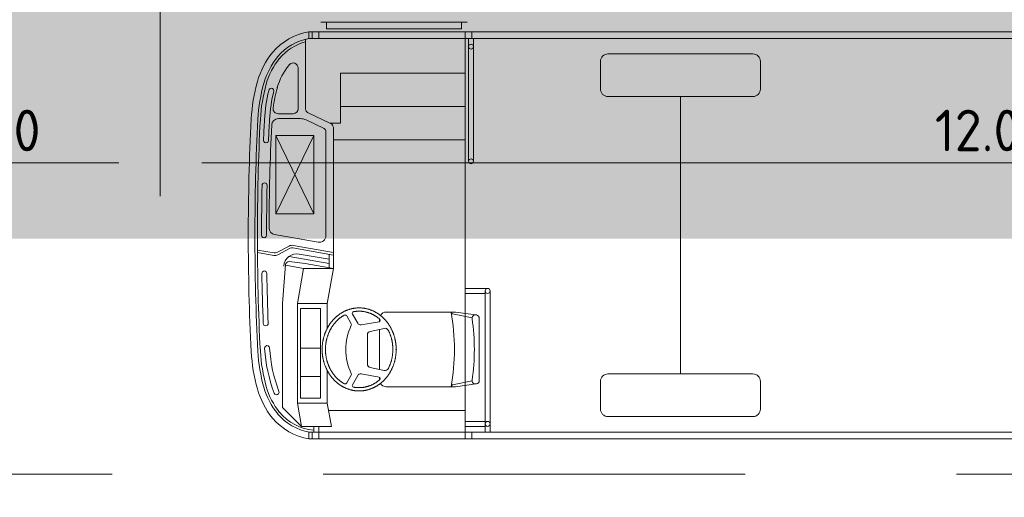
# Model space of a CAD drawing. Header units: metres. Extents: x -699 to 2316, y -1199 to 781.
# Tile 418 of 593: x 798 to 804, y -191 to -188. Entities that reach past the tile are written whole.
import ezdxf

# ---------------------------------------------------------------- set-up
doc = ezdxf.new("R2010")
doc.units = ezdxf.units.M
doc.header["$PDMODE"] = 1
doc.linetypes.add('HIDDENX2', pattern=[19.05, 12.7, -6.35])
for name, color, linetype, lineweight in [('N-WE-VH-KANTVERHARDING-G', 210, 'Continuous', 35), ('N-WE-VW-MARKERING_LANGS_STREEP_DOORGETROKKEN-G', 7, 'Continuous', 13), ('X-XX-AL-AANKLEDING-G', 7, 'Continuous', 35), ('X-XX-AL-M', 7, 'Continuous', 18)]:
    doc.layers.add(name, color=color, linetype=linetype, lineweight=lineweight)
doc.layers.add('X-XX-AL-TEKENBLAD_VIEWPORT-G', color=7, linetype='Continuous', lineweight=18, plot=False)
doc.styles.add('NLCS-ISO-M100-T25', font='NLCS-ISO.ttf', dxfattribs={"height": 0.25})
doc.dimstyles.new('NLCS-M100-T25-PIJL_A_L2_H1', dxfattribs={"dimscale": 0.1, "dimtxt": 2.5, "dimasz": 2.5, "dimexe": 2, "dimexo": 2, "dimgap": 0.7, "dimtad": 1, "dimzin": 0, "dimdsep": 46, "dimtxsty": 'NLCS-ISO-M100-T25', "dimcen": 0, "dimdle": 2, "dimclrd": 256, "dimclre": 256, "dimclrt": 256, "dimadec": 1, "dimazin": 0, "dimtfac": 1, "dimtdec": 3, "dimtofl": 0, "dimtmove": 0, "dimatfit": 3, "dimfxl": 2, "dimtfillclr": 256, "dimtolj": 1, "dimtzin": 0, "dimlwd": -1, "dimlwe": -1, "dimarcsym": 0})

# ---------------------------------------------------------------- blocks, each defined once
blk = doc.blocks.new('bus12metertypetekening')
at = {"color": 253, "lineweight": 5}
for p, q in [((1.3162, 1.2814), (0.4362, 1.2814)), ((0.4702, 1.2414), (0.4702, 1.2814)), ((1.2822, 1.2414), (1.2822, 1.2814)), ((11.665, 1.225), (0.365, 1.225)), ((0.365, 1.225), (0.365, 1.185)), ((0.3684, 1.185), (11.6623, 1.185)), ((0.385, 1.225), (0.385, 1.185)), ((0.425, 1.225), (0.425, 1.185)), ((1.2822, 1.2414), (0.4702, 1.2414)), ((1.305, 1.225), (1.305, 1.185)), ((1.305, 1.185), (1.305, 0.23)), ((1.325, 1.185), (1.325, 0.445)), ((1.345, 1.225), (1.345, 1.185)), ((1.355, 1.185), (1.355, 0.445)), ((0.345, 1.18), (0.345, 0.7576)), ((0.3, 1.0069), (0.3, 0.7617)), ((1.305, 0.975), (0.555, 0.975)), ((0.555, 0.675), (0.555, 0.975)), ((2.6, 0.8347), (2.6, -0.8347)), ((1.305, 0.775), (0.555, 0.775)), ((0.27, 0.7317), (0.1791, 0.7317)), ((0.495, 0.6732), (0.3563, 0.7396)), ((0.3131, 0.7017), (0.1808, 0.7017)), ((0.4556, 0.6421), (0.3477, 0.6938)), ((0.555, 0.675), (0.4911, 0.675)), ((0.1652, 0.1298), (0.1652, 0.5998)), ((0.395, 0.1298), (0.1652, 0.5998)), ((0.1652, 0.1298), (0.395, 0.5998)), ((0.395, 0.5998), (0.1652, 0.5998)), ((0.395, 0.1298), (0.395, 0.5998)), ((0.467, -0.0022), (0.467, 0.6241)), ((0.512, -0.2), (0.512, 0.6461)), ((1.305, 0.575), (0.512, 0.575)), ((1.305, 0.23), (1.305, -0.4707)), ((0.395, 0.1298), (0.1652, 0.1298)), ((0.4201, -0.0416), (0.158, 0.0046)), ((0.1553, -0.1066), (0.0551, -0.089)), ((0.1527, -0.1214), (0.0552, -0.1042)), ((0.1714, -0.1041), (0.2449, -0.065)), ((0.1784, -0.1173), (0.252, -0.0783)), ((0.512, -0.1188), (0.268, -0.0757)), ((0.512, -0.1035), (0.2707, -0.061)), ((0.487, -0.1448), (0.3069, -0.1131)), ((0.487, -0.1956), (0.487, -0.1144)), ((0.205, -0.41), (0.224, -0.1769)), ((0.487, -0.1702), (0.2454, -0.1276)), ((0.3412, -0.1699), (0.2463, -0.1586)), ((0.512, -0.2), (0.3412, -0.1699)), ((0.332, -0.2), (0.2237, -0.1809)), ((0.295, -0.41), (0.332, -0.2)), ((0.512, -0.2), (0.332, -0.2)), ((0.475, -0.41), (0.512, -0.2)), ((1.44, -0.32), (1.305, -0.32)), ((1.425, -0.35), (1.305, -0.35)), ((1.425, -1.185), (1.425, -0.335)), ((1.455, -1.185), (1.455, -0.335)), ((0.205, -1.0355), (0.205, -0.41)), ((0.295, -1.01), (0.295, -0.41)), ((0.295, -0.41), (0.475, -0.41)), ((0.475, -0.56), (0.475, -0.41)), ((0.315, -0.98), (0.315, -0.44)), ((0.315, -0.44), (0.435, -0.44)), ((0.435, -0.98), (0.435, -0.44)), ((1.2333, -0.462), (0.83, -0.462)), ((1.3463, -0.4972), (1.2283, -0.4732)), ((1.2466, -0.4629), (1.3689, -0.4792)), ((1.305, -0.9033), (1.305, -0.4707)), ((0.6194, -0.5324), (0.5925, -0.4854)), ((0.6581, -0.5296), (0.6264, -0.4741)), ((0.7869, -0.5204), (0.6789, -0.5394)), ((0.79, -0.5185), (0.79, -0.504)), ((1.3689, -0.4792), (1.3726, -0.4797)), ((1.39, -0.4995), (1.39, -0.687)), ((0.8166, -0.5608), (0.7328, -0.5786)), ((0.79, -0.8076), (0.79, -0.5664)), ((0.717, -0.7758), (0.717, -0.5982)), ((0.435, -0.68), (0.315, -0.68)), ((1.39, -0.8745), (1.39, -0.687)), ((0.475, -1.01), (0.475, -0.8137)), ((0.8166, -0.8132), (0.7328, -0.7954)), ((0.435, -0.85), (0.315, -0.85)), ((0.6194, -0.8416), (0.5925, -0.8886)), ((0.6581, -0.8443), (0.6264, -0.8999)), ((0.7869, -0.8535), (0.6789, -0.8346)), ((0.79, -0.87), (0.79, -0.8555)), ((1.3463, -0.8768), (1.2283, -0.9008)), ((1.2333, -0.912), (0.83, -0.912)), ((1.2466, -0.9111), (1.3689, -0.8948)), ((1.305, -1.185), (1.305, -0.9033)), ((1.3689, -0.8948), (1.3726, -0.8943)), ((0.435, -0.98), (0.315, -0.98)), ((0.205, -1.0355), (0.3197, -1.15)), ((0.475, -1.01), (0.295, -1.01)), ((0.295, -1.01), (0.3197, -1.15)), ((0.475, -1.01), (0.4997, -1.15)), ((1.305, -1.055), (0.4829, -1.055)), ((1.425, -1.12), (1.305, -1.12)), ((0.3197, -1.15), (0.4997, -1.15)), ((0.395, -1.185), (0.395, -1.15)), ((0.425, -1.185), (0.425, -1.15)), ((1.425, -1.15), (1.305, -1.15)), ((11.6623, -1.185), (0.365, -1.185)), ((0.365, -1.225), (0.365, -1.185)), ((11.665, -1.225), (0.365, -1.225)), ((0.385, -1.225), (0.385, -1.185)), ((0.425, -1.225), (0.425, -1.185)), ((0.425, -1.185), (0.4258, -1.185)), ((1.305, -1.225), (1.305, -1.185)), ((1.345, -1.225), (1.345, -1.185))]:
    blk.add_line(p, q, dxfattribs=at)
at = {"color": 253, "lineweight": 5, "flags": 128}
for points in [[(2.1639, 0.8347, -0.414214), (2.1189, 0.8797), (2.1189, 1.0461, -0.414214), (2.1639, 1.0911), (3.0361, 1.0911, -0.414214), (3.0811, 1.0461), (3.0811, 0.8797, -0.414214), (3.0361, 0.8347)], [(2.1639, -0.8347, 0.414214), (2.1189, -0.8797), (2.1189, -1.0461, 0.414214), (2.1639, -1.0911), (3.0361, -1.0911, 0.414214), (3.0811, -1.0461), (3.0811, -0.8797, 0.414214), (3.0361, -0.8347)]]:
    blk.add_lwpolyline(points, format="xyb", close=True, dxfattribs=at)
at = {"color": 253, "lineweight": 5}
blk.add_lwpolyline([(0.888, -0.687, 0.177238), (0.8881, -0.6874, 0.102788), (0.8886, -0.6877, 0.064206), (0.8892, -0.6879, 0.050703), (0.89, -0.688, 0.050703), (0.8907, -0.6879, 0.064206), (0.8914, -0.6877, 0.102788), (0.8918, -0.6874, 0.177238), (0.892, -0.687, 0.177238), (0.8918, -0.6866, 0.102788), (0.8914, -0.6863, 0.064206), (0.8907, -0.6861, 0.050703), (0.89, -0.686, 0.050703), (0.8892, -0.6861, 0.064206), (0.8886, -0.6863, 0.102788), (0.8881, -0.6866, 0.177238)], format="xyb", close=True, dxfattribs=at)
for points in [[(0.667, -0.937, 0), (0.6699, -0.937, 0), (0.6728, -0.9369, 0), (0.6757, -0.9368, 0), (0.6786, -0.9367, 0), (0.6814, -0.9365, 0), (0.6843, -0.9362, 0), (0.6872, -0.936, 0), (0.6901, -0.9357, 0), (0.693, -0.9353, 0), (0.6958, -0.9349, 0), (0.6987, -0.9345, 0), (0.7016, -0.934, 0), (0.7044, -0.9334, 0), (0.7073, -0.9329, 0), (0.7101, -0.9323, 0), (0.7129, -0.9316, 0), (0.7158, -0.9309, 0), (0.7186, -0.9302, 0), (0.7214, -0.9294, 0), (0.7242, -0.9286, 0), (0.727, -0.9278, 0), (0.7298, -0.9269, 0), (0.7325, -0.9259, 0), (0.7353, -0.925, 0), (0.738, -0.9239, 0), (0.7408, -0.9229, 0), (0.7435, -0.9218, 0), (0.7462, -0.9207, 0), (0.7489, -0.9195, 0), (0.7516, -0.9183, 0), (0.7542, -0.917, 0), (0.7569, -0.9157, 0), (0.7595, -0.9144, 0), (0.7622, -0.913, 0), (0.7648, -0.9116, 0), (0.7674, -0.9102, 0), (0.7699, -0.9087, 0), (0.7725, -0.9072, 0), (0.775, -0.9056, 0), (0.7775, -0.904, 0), (0.78, -0.9024, 0), (0.7825, -0.9007, 0), (0.785, -0.899, 0), (0.7874, -0.8973, 0), (0.7898, -0.8955, 0), (0.7923, -0.8937, 0), (0.7946, -0.8919, 0), (0.797, -0.89, 0), (0.7993, -0.8881, 0), (0.8016, -0.8862, 0), (0.8039, -0.8842, 0), (0.8062, -0.8822, 0), (0.8085, -0.8801, 0), (0.8107, -0.878, 0), (0.8129, -0.8759, 0), (0.815, -0.8738, 0), (0.8172, -0.8716, 0), (0.8193, -0.8694, 0), (0.8214, -0.8672, 0), (0.8235, -0.8649, 0), (0.8255, -0.8626, 0), (0.8275, -0.8603, 0), (0.8295, -0.8579, 0), (0.8315, -0.8556, 0), (0.8334, -0.8532, 0), (0.8353, -0.8507, 0), (0.8372, -0.8482, 0), (0.8391, -0.8458, 0), (0.8409, -0.8432, 0), (0.8427, -0.8407, 0), (0.8445, -0.8381, 0), (0.8462, -0.8355, 0), (0.8479, -0.8329, 0), (0.8496, -0.8302, 0), (0.8512, -0.8276, 0), (0.8528, -0.8249, 0), (0.8544, -0.8222, 0), (0.8559, -0.8194, 0), (0.8575, -0.8167, 0), (0.8589, -0.8139, 0), (0.8604, -0.8111, 0), (0.8618, -0.8082, 0), (0.8632, -0.8054, 0), (0.8645, -0.8025, 0), (0.8659, -0.7996, 0), (0.8672, -0.7967, 0), (0.8684, -0.7938, 0), (0.8696, -0.7909, 0), (0.8708, -0.7879, 0), (0.872, -0.7849, 0), (0.8731, -0.7819, 0), (0.8742, -0.7789, 0), (0.8752, -0.7759, 0), (0.8762, -0.7728, 0), (0.8772, -0.7698, 0), (0.8781, -0.7667, 0), (0.879, -0.7636, 0), (0.8799, -0.7605, 0), (0.8807, -0.7574, 0), (0.8815, -0.7543, 0), (0.8823, -0.7512, 0), (0.883, -0.748, 0), (0.8837, -0.7449, 0), (0.8843, -0.7417, 0), (0.885, -0.7386, 0), (0.8855, -0.7354, 0), (0.8861, -0.7322, 0), (0.8866, -0.729, 0), (0.8871, -0.7258, 0), (0.8875, -0.7226, 0), (0.8879, -0.7194, 0), (0.8882, -0.7161, 0), (0.8886, -0.7129, 0), (0.8888, -0.7097, 0), (0.8891, -0.7064, 0), (0.8893, -0.7032, 0), (0.8895, -0.7, 0), (0.8896, -0.6967, 0), (0.8897, -0.6935, 0), (0.8897, -0.6902, 0), (0.8898, -0.687, 0), (0.8897, -0.6838, 0), (0.8897, -0.6805, 0), (0.8896, -0.6773, 0), (0.8895, -0.674, 0), (0.8893, -0.6708, 0), (0.8891, -0.6675, 0), (0.8888, -0.6643, 0), (0.8886, -0.6611, 0), (0.8882, -0.6579, 0), (0.8879, -0.6546, 0), (0.8875, -0.6514, 0), (0.8871, -0.6482, 0), (0.8866, -0.645, 0), (0.8861, -0.6418, 0), (0.8855, -0.6386, 0), (0.885, -0.6354, 0), (0.8843, -0.6323, 0), (0.8837, -0.6291, 0), (0.883, -0.626, 0), (0.8823, -0.6228, 0), (0.8815, -0.6197, 0), (0.8807, -0.6166, 0), (0.8799, -0.6135, 0), (0.879, -0.6104, 0), (0.8781, -0.6073, 0), (0.8772, -0.6042, 0), (0.8762, -0.6012, 0), (0.8752, -0.5981, 0), (0.8742, -0.5951, 0), (0.8731, -0.5921, 0), (0.872, -0.5891, 0), (0.8708, -0.5861, 0), (0.8696, -0.5831, 0), (0.8684, -0.5802, 0), (0.8672, -0.5773, 0), (0.8659, -0.5744, 0), (0.8645, -0.5715, 0), (0.8632, -0.5686, 0), (0.8618, -0.5658, 0), (0.8604, -0.5629, 0), (0.8589, -0.5601, 0), (0.8575, -0.5573, 0), (0.8559, -0.5546, 0), (0.8544, -0.5518, 0), (0.8528, -0.5491, 0), (0.8512, -0.5464, 0), (0.8496, -0.5437, 0), (0.8479, -0.5411, 0), (0.8462, -0.5385, 0), (0.8445, -0.5359, 0), (0.8427, -0.5333, 0), (0.8409, -0.5308, 0), (0.8391, -0.5282, 0), (0.8372, -0.5257, 0), (0.8353, -0.5233, 0), (0.8334, -0.5208, 0), (0.8315, -0.5184, 0), (0.8295, -0.516, 0), (0.8275, -0.5137, 0), (0.8255, -0.5114, 0), (0.8235, -0.5091, 0), (0.8214, -0.5068, 0), (0.8193, -0.5046, 0), (0.8172, -0.5024, 0), (0.815, -0.5002, 0), (0.8129, -0.4981, 0), (0.8107, -0.4959, 0), (0.8085, -0.4939, 0), (0.8062, -0.4918, 0), (0.8039, -0.4898, 0), (0.8016, -0.4878, 0), (0.7993, -0.4859, 0), (0.797, -0.484, 0), (0.7946, -0.4821, 0), (0.7923, -0.4803, 0), (0.7898, -0.4785, 0), (0.7874, -0.4767, 0), (0.785, -0.4749, 0), (0.7825, -0.4732, 0), (0.78, -0.4716, 0), (0.7775, -0.47, 0), (0.775, -0.4684, 0), (0.7725, -0.4668, 0), (0.7699, -0.4653, 0), (0.7674, -0.4638, 0), (0.7648, -0.4624, 0), (0.7622, -0.461, 0), (0.7595, -0.4596, 0), (0.7569, -0.4583, 0), (0.7542, -0.457, 0), (0.7516, -0.4557, 0), (0.7489, -0.4545, 0), (0.7462, -0.4533, 0), (0.7435, -0.4522, 0), (0.7408, -0.4511, 0), (0.738, -0.45, 0), (0.7353, -0.449, 0), (0.7325, -0.4481, 0), (0.7298, -0.4471, 0), (0.727, -0.4462, 0), (0.7242, -0.4454, 0), (0.7214, -0.4446, 0), (0.7186, -0.4438, 0), (0.7158, -0.4431, 0), (0.7129, -0.4424, 0), (0.7101, -0.4417, 0), (0.7073, -0.4411, 0), (0.7044, -0.4405, 0), (0.7016, -0.44, 0), (0.6987, -0.4395, 0), (0.6958, -0.4391, 0), (0.693, -0.4387, 0), (0.6901, -0.4383, 0), (0.6872, -0.438, 0), (0.6843, -0.4378, 0), (0.6814, -0.4375, 0), (0.6786, -0.4373, 0), (0.6757, -0.4372, 0), (0.6728, -0.4371, 0), (0.6699, -0.437, 0), (0.667, -0.437, 0), (0.6641, -0.437, 0), (0.6612, -0.4371, 0), (0.6583, -0.4372, 0), (0.6554, -0.4373, 0), (0.6525, -0.4375, 0), (0.6497, -0.4378, 0), (0.6468, -0.438, 0), (0.6439, -0.4383, 0), (0.641, -0.4387, 0), (0.6382, -0.4391, 0), (0.6353, -0.4395, 0), (0.6324, -0.44, 0), (0.6296, -0.4405, 0), (0.6267, -0.4411, 0), (0.6239, -0.4417, 0), (0.6211, -0.4424, 0), (0.6182, -0.4431, 0), (0.6154, -0.4438, 0), (0.6126, -0.4446, 0), (0.6098, -0.4454, 0), (0.607, -0.4462, 0), (0.6042, -0.4471, 0), (0.6015, -0.4481, 0), (0.5987, -0.449, 0), (0.596, -0.45, 0), (0.5932, -0.4511, 0), (0.5905, -0.4522, 0), (0.5878, -0.4533, 0), (0.5851, -0.4545, 0), (0.5824, -0.4557, 0), (0.5798, -0.457, 0), (0.5771, -0.4583, 0), (0.5745, -0.4596, 0), (0.5718, -0.461, 0), (0.5692, -0.4624, 0), (0.5666, -0.4638, 0), (0.5641, -0.4653, 0), (0.5615, -0.4668, 0), (0.559, -0.4684, 0), (0.5565, -0.47, 0), (0.554, -0.4716, 0), (0.5515, -0.4732, 0), (0.549, -0.4749, 0), (0.5466, -0.4767, 0), (0.5441, -0.4785, 0), (0.5417, -0.4803, 0), (0.5394, -0.4821, 0), (0.537, -0.484, 0), (0.5347, -0.4859, 0), (0.5324, -0.4878, 0), (0.5301, -0.4898, 0), (0.5278, -0.4918, 0), (0.5255, -0.4939, 0), (0.5233, -0.496, 0), (0.5211, -0.4981, 0), (0.519, -0.5002, 0), (0.5168, -0.5024, 0), (0.5147, -0.5046, 0), (0.5126, -0.5068, 0), (0.5105, -0.5091, 0), (0.5085, -0.5114, 0), (0.5065, -0.5137, 0), (0.5045, -0.5161, 0), (0.5025, -0.5184, 0), (0.5006, -0.5208, 0), (0.4987, -0.5233, 0), (0.4968, -0.5258, 0), (0.4949, -0.5282, 0), (0.4931, -0.5308, 0), (0.4913, -0.5333, 0), (0.4895, -0.5359, 0), (0.4878, -0.5385, 0), (0.4861, -0.5411, 0), (0.4844, -0.5438, 0), (0.4828, -0.5464, 0), (0.4812, -0.5491, 0), (0.4796, -0.5518, 0), (0.4781, -0.5546, 0), (0.4765, -0.5573, 0), (0.4751, -0.5601, 0), (0.4736, -0.5629, 0), (0.4722, -0.5658, 0), (0.4708, -0.5686, 0), (0.4695, -0.5715, 0), (0.4681, -0.5744, 0), (0.4668, -0.5773, 0), (0.4656, -0.5802, 0), (0.4644, -0.5831, 0), (0.4632, -0.5861, 0), (0.462, -0.5891, 0), (0.4609, -0.5921, 0), (0.4598, -0.5951, 0), (0.4588, -0.5981, 0), (0.4578, -0.6012, 0), (0.4568, -0.6042, 0), (0.4559, -0.6073, 0), (0.455, -0.6104, 0), (0.4541, -0.6135, 0), (0.4533, -0.6166, 0), (0.4525, -0.6197, 0), (0.4517, -0.6228, 0), (0.451, -0.626, 0), (0.4503, -0.6291, 0), (0.4496, -0.6323, 0), (0.449, -0.6354, 0), (0.4485, -0.6386, 0), (0.4479, -0.6418, 0), (0.4474, -0.645, 0), (0.4469, -0.6482, 0), (0.4465, -0.6514, 0), (0.4461, -0.6546, 0), (0.4458, -0.6579, 0), (0.4454, -0.6611, 0), (0.4452, -0.6643, 0), (0.4449, -0.6675, 0), (0.4447, -0.6708, 0), (0.4445, -0.674, 0), (0.4444, -0.6773, 0), (0.4443, -0.6805, 0), (0.4443, -0.6838, 0), (0.4442, -0.687, 0), (0.4443, -0.6902, 0), (0.4443, -0.6935, 0), (0.4444, -0.6967, 0), (0.4445, -0.7, 0), (0.4447, -0.7032, 0), (0.4449, -0.7065, 0), (0.4452, -0.7097, 0), (0.4454, -0.7129, 0), (0.4458, -0.7161, 0), (0.4461, -0.7194, 0), (0.4465, -0.7226, 0), (0.4469, -0.7258, 0), (0.4474, -0.729, 0), (0.4479, -0.7322, 0), (0.4485, -0.7354, 0), (0.449, -0.7386, 0), (0.4497, -0.7417, 0), (0.4503, -0.7449, 0), (0.451, -0.748, 0), (0.4517, -0.7512, 0), (0.4525, -0.7543, 0), (0.4533, -0.7574, 0), (0.4541, -0.7605, 0), (0.455, -0.7636, 0), (0.4559, -0.7667, 0), (0.4568, -0.7698, 0), (0.4578, -0.7728, 0), (0.4588, -0.7759, 0), (0.4598, -0.7789, 0), (0.4609, -0.7819, 0), (0.462, -0.7849, 0), (0.4632, -0.7879, 0), (0.4644, -0.7909, 0), (0.4656, -0.7938, 0), (0.4668, -0.7967, 0), (0.4681, -0.7996, 0), (0.4695, -0.8025, 0), (0.4708, -0.8054, 0), (0.4722, -0.8082, 0), (0.4736, -0.8111, 0), (0.4751, -0.8139, 0), (0.4765, -0.8167, 0), (0.4781, -0.8194, 0), (0.4796, -0.8222, 0), (0.4812, -0.8249, 0), (0.4828, -0.8276, 0), (0.4844, -0.8302, 0), (0.4861, -0.8329, 0), (0.4878, -0.8355, 0), (0.4896, -0.8381, 0), (0.4913, -0.8407, 0), (0.4931, -0.8432, 0), (0.4949, -0.8458, 0), (0.4968, -0.8482, 0), (0.4987, -0.8507, 0), (0.5006, -0.8532, 0), (0.5025, -0.8556, 0), (0.5045, -0.8579, 0), (0.5065, -0.8603, 0), (0.5085, -0.8626, 0), (0.5105, -0.8649, 0), (0.5126, -0.8672, 0), (0.5147, -0.8694, 0), (0.5168, -0.8716, 0), (0.519, -0.8738, 0), (0.5211, -0.8759, 0), (0.5233, -0.878, 0), (0.5256, -0.8801, 0), (0.5278, -0.8822, 0), (0.5301, -0.8842, 0), (0.5324, -0.8862, 0), (0.5347, -0.8881, 0), (0.537, -0.89, 0), (0.5394, -0.8919, 0), (0.5418, -0.8937, 0), (0.5442, -0.8955, 0), (0.5466, -0.8973, 0), (0.549, -0.8991, 0), (0.5515, -0.9008, 0), (0.554, -0.9024, 0), (0.5565, -0.904, 0), (0.559, -0.9056, 0), (0.5615, -0.9072, 0), (0.5641, -0.9087, 0), (0.5667, -0.9102, 0), (0.5692, -0.9116, 0), (0.5718, -0.913, 0), (0.5745, -0.9144, 0), (0.5771, -0.9157, 0), (0.5798, -0.917, 0), (0.5824, -0.9183, 0), (0.5851, -0.9195, 0), (0.5878, -0.9207, 0), (0.5905, -0.9218, 0), (0.5932, -0.9229, 0), (0.596, -0.9239, 0), (0.5987, -0.925, 0), (0.6015, -0.9259, 0), (0.6042, -0.9269, 0), (0.607, -0.9278, 0), (0.6098, -0.9286, 0), (0.6126, -0.9294, 0), (0.6154, -0.9302, 0), (0.6182, -0.9309, 0), (0.6211, -0.9316, 0), (0.6239, -0.9323, 0), (0.6267, -0.9329, 0), (0.6296, -0.9334, 0), (0.6324, -0.934, 0), (0.6353, -0.9345, 0), (0.6382, -0.9349, 0), (0.641, -0.9353, 0), (0.6439, -0.9357, 0), (0.6468, -0.936, 0), (0.6497, -0.9362, 0), (0.6526, -0.9365, 0), (0.6554, -0.9367, 0), (0.6583, -0.9368, 0), (0.6612, -0.9369, 0), (0.6641, -0.937, 0), (0.667, -0.937, 0)], [(0.7883, -0.5027, 0), (0.7866, -0.5013, 0), (0.7845, -0.4995, 0), (0.7823, -0.4978, 0), (0.7801, -0.4962, 0), (0.7779, -0.4945, 0), (0.7757, -0.4929, 0), (0.7735, -0.4913, 0), (0.7713, -0.4898, 0), (0.769, -0.4883, 0), (0.7668, -0.4868, 0), (0.7645, -0.4853, 0), (0.7622, -0.4839, 0), (0.7598, -0.4825, 0), (0.7575, -0.4812, 0), (0.7552, -0.4799, 0), (0.7528, -0.4786, 0), (0.7504, -0.4774, 0), (0.748, -0.4762, 0), (0.7456, -0.475, 0), (0.7432, -0.4739, 0), (0.7408, -0.4728, 0), (0.7384, -0.4717, 0), (0.7359, -0.4707, 0), (0.7335, -0.4697, 0), (0.731, -0.4688, 0), (0.7285, -0.4678, 0), (0.726, -0.467, 0), (0.7235, -0.4661, 0), (0.721, -0.4653, 0), (0.7185, -0.4645, 0), (0.716, -0.4638, 0), (0.7134, -0.4631, 0), (0.7109, -0.4625, 0), (0.7083, -0.4618, 0), (0.7058, -0.4612, 0), (0.7032, -0.4607, 0), (0.7007, -0.4602, 0), (0.6981, -0.4597, 0), (0.6955, -0.4593, 0), (0.693, -0.4589, 0), (0.6904, -0.4585, 0), (0.6878, -0.4582, 0), (0.6852, -0.4579, 0), (0.6826, -0.4577, 0), (0.68, -0.4575, 0), (0.6774, -0.4573, 0), (0.6748, -0.4572, 0), (0.6722, -0.4571, 0), (0.6696, -0.457, 0), (0.667, -0.457, 0), (0.6644, -0.457, 0), (0.6618, -0.4571, 0), (0.6592, -0.4572, 0), (0.6566, -0.4573, 0), (0.654, -0.4575, 0), (0.6514, -0.4577, 0), (0.6488, -0.4579, 0), (0.6463, -0.4582, 0), (0.6437, -0.4585, 0), (0.6411, -0.4589, 0), (0.6385, -0.4593, 0), (0.6359, -0.4597, 0), (0.6334, -0.4602, 0), (0.6333, -0.4602, 0)], [(0.5779, -0.4805, 0), (0.5765, -0.4812, 0), (0.5742, -0.4826, 0), (0.5719, -0.4839, 0), (0.5696, -0.4853, 0), (0.5673, -0.4868, 0), (0.565, -0.4883, 0), (0.5627, -0.4898, 0), (0.5605, -0.4913, 0), (0.5583, -0.4929, 0), (0.5561, -0.4945, 0), (0.5539, -0.4962, 0), (0.5517, -0.4978, 0), (0.5496, -0.4996, 0), (0.5474, -0.5013, 0), (0.5453, -0.5031, 0), (0.5432, -0.5049, 0), (0.5412, -0.5067, 0), (0.5391, -0.5086, 0), (0.5371, -0.5105, 0), (0.5351, -0.5124, 0), (0.5331, -0.5144, 0), (0.5311, -0.5163, 0), (0.5292, -0.5184, 0), (0.5273, -0.5204, 0), (0.5254, -0.5225, 0), (0.5235, -0.5246, 0), (0.5217, -0.5267, 0), (0.5198, -0.5289, 0), (0.518, -0.5311, 0), (0.5163, -0.5333, 0), (0.5145, -0.5355, 0), (0.5128, -0.5378, 0), (0.5111, -0.5401, 0), (0.5094, -0.5424, 0), (0.5078, -0.5447, 0), (0.5061, -0.5471, 0), (0.5045, -0.5495, 0), (0.503, -0.5519, 0), (0.5014, -0.5543, 0), (0.4999, -0.5568, 0), (0.4984, -0.5593, 0), (0.497, -0.5618, 0), (0.4956, -0.5643, 0), (0.4942, -0.5669, 0), (0.4928, -0.5694, 0), (0.4914, -0.572, 0), (0.4901, -0.5746, 0), (0.4889, -0.5773, 0), (0.4876, -0.5799, 0), (0.4864, -0.5826, 0), (0.4852, -0.5853, 0), (0.484, -0.588, 0), (0.4829, -0.5907, 0), (0.4818, -0.5934, 0), (0.4808, -0.5962, 0), (0.4797, -0.599, 0), (0.4787, -0.6017, 0), (0.4778, -0.6045, 0), (0.4768, -0.6074, 0), (0.4759, -0.6102, 0), (0.475, -0.613, 0), (0.4742, -0.6159, 0), (0.4734, -0.6188, 0), (0.4726, -0.6216, 0), (0.4719, -0.6245, 0), (0.4712, -0.6274, 0), (0.4705, -0.6303, 0), (0.4699, -0.6333, 0), (0.4693, -0.6362, 0), (0.4687, -0.6391, 0), (0.4682, -0.6421, 0), (0.4677, -0.6451, 0), (0.4672, -0.648, 0), (0.4668, -0.651, 0), (0.4664, -0.654, 0), (0.466, -0.657, 0), (0.4657, -0.6599, 0), (0.4654, -0.6629, 0), (0.4651, -0.6659, 0), (0.4649, -0.6689, 0), (0.4647, -0.672, 0), (0.4645, -0.675, 0), (0.4644, -0.678, 0), (0.4643, -0.681, 0), (0.4643, -0.684, 0), (0.4643, -0.687, 0), (0.4643, -0.69, 0), (0.4643, -0.693, 0), (0.4644, -0.696, 0), (0.4645, -0.6991, 0), (0.4647, -0.7021, 0), (0.4649, -0.7051, 0), (0.4651, -0.7081, 0), (0.4654, -0.7111, 0), (0.4657, -0.7141, 0), (0.466, -0.7171, 0), (0.4664, -0.72, 0), (0.4668, -0.723, 0), (0.4672, -0.726, 0), (0.4677, -0.729, 0), (0.4682, -0.7319, 0), (0.4687, -0.7349, 0), (0.4693, -0.7378, 0), (0.4699, -0.7407, 0), (0.4705, -0.7437, 0), (0.4712, -0.7466, 0), (0.4719, -0.7495, 0), (0.4726, -0.7524, 0), (0.4734, -0.7553, 0), (0.4742, -0.7581, 0), (0.475, -0.761, 0), (0.4759, -0.7638, 0), (0.4768, -0.7667, 0), (0.4778, -0.7695, 0), (0.4787, -0.7723, 0), (0.4797, -0.7751, 0), (0.4808, -0.7778, 0), (0.4818, -0.7806, 0), (0.4829, -0.7833, 0), (0.484, -0.786, 0), (0.4852, -0.7888, 0), (0.4864, -0.7914, 0), (0.4876, -0.7941, 0), (0.4889, -0.7968, 0), (0.4901, -0.7994, 0), (0.4914, -0.802, 0), (0.4928, -0.8046, 0), (0.4941, -0.8072, 0), (0.4955, -0.8097, 0), (0.497, -0.8122, 0), (0.4984, -0.8147, 0), (0.4999, -0.8172, 0), (0.5014, -0.8197, 0), (0.503, -0.8221, 0), (0.5045, -0.8245, 0), (0.5061, -0.8269, 0), (0.5077, -0.8293, 0), (0.5094, -0.8316, 0), (0.5111, -0.8339, 0), (0.5128, -0.8362, 0), (0.5145, -0.8385, 0), (0.5162, -0.8407, 0), (0.518, -0.8429, 0), (0.5198, -0.8451, 0), (0.5216, -0.8473, 0), (0.5235, -0.8494, 0), (0.5254, -0.8515, 0), (0.5273, -0.8536, 0), (0.5292, -0.8556, 0), (0.5311, -0.8577, 0), (0.5331, -0.8596, 0), (0.5351, -0.8616, 0), (0.5371, -0.8635, 0), (0.5391, -0.8654, 0), (0.5412, -0.8673, 0), (0.5432, -0.8691, 0), (0.5453, -0.8709, 0), (0.5474, -0.8727, 0), (0.5496, -0.8745, 0), (0.5517, -0.8762, 0), (0.5539, -0.8778, 0), (0.5561, -0.8795, 0), (0.5583, -0.8811, 0), (0.5605, -0.8827, 0), (0.5627, -0.8842, 0), (0.565, -0.8857, 0), (0.5673, -0.8872, 0), (0.5696, -0.8887, 0), (0.5719, -0.8901, 0), (0.5742, -0.8914, 0), (0.5765, -0.8928, 0), (0.5776, -0.8934, 0)], [(0.8423, -0.8025, 0), (0.8426, -0.802, 0), (0.8439, -0.7994, 0), (0.8452, -0.7967, 0), (0.8464, -0.7941, 0), (0.8476, -0.7914, 0), (0.8488, -0.7887, 0), (0.85, -0.786, 0), (0.8511, -0.7833, 0), (0.8522, -0.7806, 0), (0.8533, -0.7778, 0), (0.8543, -0.775, 0), (0.8553, -0.7723, 0), (0.8563, -0.7695, 0), (0.8572, -0.7666, 0), (0.8581, -0.7638, 0), (0.859, -0.761, 0), (0.8598, -0.7581, 0), (0.8606, -0.7552, 0), (0.8614, -0.7524, 0), (0.8621, -0.7495, 0), (0.8628, -0.7466, 0), (0.8635, -0.7437, 0), (0.8641, -0.7407, 0), (0.8647, -0.7378, 0), (0.8653, -0.7349, 0), (0.8659, -0.7319, 0), (0.8664, -0.7289, 0), (0.8668, -0.726, 0), (0.8673, -0.723, 0), (0.8677, -0.72, 0), (0.868, -0.717, 0), (0.8683, -0.7141, 0), (0.8686, -0.7111, 0), (0.8689, -0.7081, 0), (0.8691, -0.7051, 0), (0.8693, -0.702, 0), (0.8695, -0.699, 0), (0.8696, -0.696, 0), (0.8697, -0.693, 0), (0.8697, -0.69, 0), (0.8698, -0.687, 0), (0.8697, -0.684, 0), (0.8697, -0.681, 0), (0.8696, -0.6779, 0), (0.8695, -0.6749, 0), (0.8693, -0.6719, 0), (0.8691, -0.6689, 0), (0.8689, -0.6659, 0), (0.8686, -0.6629, 0), (0.8684, -0.6599, 0), (0.868, -0.6569, 0), (0.8677, -0.654, 0), (0.8673, -0.651, 0), (0.8668, -0.648, 0), (0.8664, -0.645, 0), (0.8659, -0.6421, 0), (0.8653, -0.6391, 0), (0.8647, -0.6362, 0), (0.8641, -0.6332, 0), (0.8635, -0.6303, 0), (0.8628, -0.6274, 0), (0.8621, -0.6245, 0), (0.8614, -0.6216, 0), (0.8606, -0.6187, 0), (0.8598, -0.6159, 0), (0.859, -0.613, 0), (0.8581, -0.6102, 0), (0.8572, -0.6073, 0), (0.8563, -0.6045, 0), (0.8553, -0.6017, 0), (0.8543, -0.5989, 0), (0.8533, -0.5962, 0), (0.8522, -0.5934, 0), (0.8511, -0.5907, 0), (0.85, -0.588, 0), (0.8488, -0.5852, 0), (0.8476, -0.5826, 0), (0.8464, -0.5799, 0), (0.8452, -0.5772, 0), (0.8439, -0.5746, 0), (0.8429, -0.5726, 0)], [(0.6669, -0.917, 0), (0.6696, -0.917, 0), (0.6722, -0.9169, 0), (0.6748, -0.9168, 0), (0.6774, -0.9167, 0), (0.68, -0.9165, 0), (0.6826, -0.9163, 0), (0.6852, -0.9161, 0), (0.6878, -0.9158, 0), (0.6904, -0.9155, 0), (0.6929, -0.9151, 0), (0.6955, -0.9147, 0), (0.6981, -0.9143, 0), (0.7007, -0.9138, 0), (0.7032, -0.9133, 0), (0.7058, -0.9127, 0), (0.7083, -0.9122, 0), (0.7109, -0.9115, 0), (0.7134, -0.9109, 0), (0.7159, -0.9102, 0), (0.7185, -0.9094, 0), (0.721, -0.9087, 0), (0.7235, -0.9079, 0), (0.726, -0.907, 0), (0.7285, -0.9061, 0), (0.731, -0.9052, 0), (0.7334, -0.9043, 0), (0.7359, -0.9033, 0), (0.7383, -0.9023, 0), (0.7408, -0.9012, 0), (0.7432, -0.9001, 0), (0.7456, -0.899, 0), (0.748, -0.8978, 0), (0.7504, -0.8966, 0), (0.7528, -0.8954, 0), (0.7551, -0.8941, 0), (0.7575, -0.8928, 0), (0.7598, -0.8914, 0), (0.7621, -0.8901, 0), (0.7645, -0.8886, 0), (0.7667, -0.8872, 0), (0.769, -0.8857, 0), (0.7713, -0.8842, 0), (0.7735, -0.8827, 0), (0.7757, -0.8811, 0), (0.7779, -0.8795, 0), (0.7801, -0.8778, 0), (0.7823, -0.8761, 0), (0.7844, -0.8744, 0), (0.7866, -0.8727, 0), (0.7882, -0.8713, 0)], [(0.6314, -0.9134, 0), (0.6333, -0.9138, 0), (0.6359, -0.9143, 0), (0.6385, -0.9147, 0), (0.6411, -0.9151, 0), (0.6437, -0.9155, 0), (0.6462, -0.9158, 0), (0.6488, -0.9161, 0), (0.6514, -0.9163, 0), (0.654, -0.9165, 0), (0.6566, -0.9167, 0), (0.6592, -0.9168, 0), (0.6618, -0.9169, 0), (0.6644, -0.917, 0), (0.6672, -0.917, 0)]]:
    blk.add_polyline3d(points, dxfattribs=at)
for centre in [(1.34, 1.135), (1.34, 0.445), (1.44, -0.335), (1.44, -1.135)]:
    blk.add_circle(centre, 0.015, dxfattribs=at)
for centre, radius, start, end in [((0.4247, 0.8649), 0.365, 99.41913, 139.90387), ((0.4247, 0.8649), 0.325, 99.98337, 139.90387), ((0.4247, 0.8649), 0.31, 104.9039, 139.90387), ((0.5407, 0.7834), 0.5064, 141.3062, 163.76573), ((0.5407, 0.7834), 0.4664, 141.3062, 163.76573), ((0.5407, 0.7834), 0.4514, 141.3062, 163.76573), ((0.5407, 0.7834), 0.3814, 141.3062, 163.76573), ((0.4247, 0.8649), 0.24, 137.45503, 139.90387), ((0.27, 1.0069), 0.03, 0, 137.45428), ((1.1034, 0.6369), 1.0877, 164.6425, 176.66068), ((1.1034, 0.6369), 1.0477, 164.6425, 176.66068), ((1.1034, 0.6369), 1.0327, 164.6425, 176.66068), ((1.1034, 0.6369), 0.9627, 164.6425, 172.31499), ((1.1034, 0.6369), 1.0077, 166.62714, 176.66068), ((0.1384, 0.87), 0.0154, 359.99908, 180), ((1.1034, 0.6369), 0.9777, 166.20886, 176.66068), ((0.1791, 0.7617), 0.03, 172.31506, 269.99928), ((0.27, 0.7617), 0.03, 270, 0), ((0.365, 0.7576), 0.02, 180.00037, 244.40748), ((13, 0.025), 13, 177.0224, 180.11017), ((13, 0.025), 12.96, 177.0224, 180.11017), ((13, 0.025), 12.945, 177.0224, 180.11017), ((13, 0.025), 12.92, 177.02242, 177.57675), ((13, 0.025), 12.89, 177.02632, 177.57675), ((13, 0.025), 12.875, 177.15678, 179.91533), ((0.1808, 0.6617), 0.04, 90, 177.1568), ((0.3131, 0.6217), 0.08, 64.40662, 89.99994), ((0.482, 0.6461), 0.03, 0, 64.40756), ((0.447, 0.6241), 0.02, 0, 64.40651), ((0.1065, 0.5706), 0.015, 177.57739, 357.57741), ((13, 0.025), 12.92, 178.78036, 180.11017), ((0.0979, 0.3), 0.015, 0.00093, 180), ((13, 0.025), 12.89, 178.77751, 180.1111), ((13, -0.025), 13, 179.88983, 182.97759), ((0.095, 0.0001), 0.015, 179.71094, 359.71094), ((0.165, 0.044), 0.04, 179.91534, 259.99947), ((13, -0.025), 12.96, 179.88983, 182.97759), ((13, -0.025), 12.945, 179.88983, 182.97759), ((0.427, -0.0022), 0.04, 260.00014, 359.99989), ((0.1597, -0.082), 0.04, 259.9997, 297.97572), ((0.1597, -0.082), 0.025, 259.99957, 297.97604), ((0.293, -0.1918), 0.08, 79.99985, 175.33423), ((0.2637, -0.1004), 0.04, 79.99963, 117.97565), ((0.2637, -0.1004), 0.025, 80.00064, 117.97499), ((0.2439, -0.1785), 0.02, 83.23077, 175.33511), ((0.0966, -0.23), 0.015, 0.0056, 180), ((13, -0.025), 12.92, 180.90915, 182.24008), ((13, -0.025), 12.89, 180.91126, 182.2453), ((0.6341, -0.4692), 0.00906, 95.12158, 212.26953), ((0.83, -0.502), 0.04, 90, 150.75775), ((-0.0357, -0.687), 1.2757, 0, 10.15845), ((1.2424, -0.454), 0.0238, 199.66023, 233.71282), ((1.2333, -0.562), 0.1, 82.40543, 90.00003), ((0.1049, -0.53), 0.015, 180, 359.99907), ((0.5826, -0.4907), 0.0112, 27.94481, 116.27866), ((0.6107, -0.5374), 0.01, 334.60973, 29.71248), ((0.6755, -0.5197), 0.02, 209.7124, 279.97385), ((0.7833, -0.5112), 0.00986, 291.13595, 59.60277), ((1.3663, -0.499), 0.02, 82.4054, 188.34193), ((0.0843, -0.687), 1.2757, 0, 8.34192), ((1.37, -0.4995), 0.02, 0, 82.40543), ((0.9259, -0.687), 0.3389, 154.60973, 205.39029), ((0.737, -0.5982), 0.02, 102.03427, 180), ((0.8228, -0.5821), 0.0222, 25.32922, 105.98892), ((1.1034, -0.6369), 1.0877, 183.33931, 195.35749), ((1.1034, -0.6369), 1.0477, 183.33931, 195.35749), ((1.1034, -0.6369), 1.0327, 183.33931, 195.35749), ((0.1133, -0.6791), 0.015, 3.43207, 183.43208), ((1.0181, -0.6248), 0.9214, 183.4319, 200.66428), ((1.0181, -0.6248), 0.8914, 183.4319, 200.66428), ((-0.0357, -0.687), 1.2757, 349.84155, 0.00021), ((0.0843, -0.687), 1.2757, 351.65808, 0.00021), ((0.737, -0.7758), 0.02, 180.00002, 257.96572), ((0.8228, -0.7919), 0.0222, 254.01108, 334.67078), ((0.5826, -0.8833), 0.0112, 243.72134, 332.05519), ((0.6107, -0.8366), 0.01, 330.28753, 25.39029), ((0.6755, -0.8543), 0.02, 80.02615, 150.2876), ((0.7833, -0.8627), 0.00986, 299.57172, 68.86404), ((1.3663, -0.875), 0.02, 171.65808, 277.59462), ((1.37, -0.8745), 0.02, 277.59457, 0), ((0.5407, -0.7834), 0.5064, 196.23426, 218.69379), ((0.5407, -0.7834), 0.4664, 196.23426, 218.69379), ((0.5407, -0.7834), 0.4514, 196.23426, 218.69379), ((0.17, -0.9447), 0.015, 200.66257, 20.66257), ((0.6341, -0.9048), 0.00906, 147.73047, 264.8784), ((0.83, -0.872), 0.04, 209.3214, 270), ((1.2424, -0.92), 0.0238, 126.28717, 160.33978), ((1.2333, -0.812), 0.1, 269.99997, 277.59458), ((0.4247, -0.8649), 0.31, 220.09613, 264.49536), ((0.4247, -0.8649), 0.365, 220.09613, 260.58082), ((0.4247, -0.8649), 0.325, 220.09613, 260.01656)]:
    blk.add_arc(centre, radius, start, end, dxfattribs=at)
blk = doc.blocks.new('*D2170')
at = {"layer": 'Defpoints', "color": 0, "transparency": 16777216}
for p in [(799.0688, -187.6656), (811.0688, -188.1006), (811.0688, -188.9781)]:
    blk.add_point(p, dxfattribs=at)
at = {"layer": 'X-XX-AL-M', "transparency": 16777216}
for p, q in [((799.0688, -187.8656), (799.0688, -189.1781)), ((811.0688, -188.3006), (811.0688, -189.1781)), ((799.3188, -188.9781), (810.8188, -188.9781))]:
    blk.add_line(p, q, dxfattribs=at)
for points in [[(799.3188, -188.9365), (799.3188, -189.0198), (799.0688, -188.9781)], [(810.8188, -188.9365), (810.8188, -189.0198), (811.0688, -188.9781)]]:
    blk.add_solid(points, dxfattribs=at)
at = {"layer": 'X-XX-AL-M', "transparency": 16777216, "insert": (804.0688, -188.7831), "char_height": 0.25, "attachment_point": 5, "style": 'NLCS-ISO-M100-T25'}
blk.add_mtext('\\A1;12.00', dxfattribs=at)
blk = doc.blocks.new('*D2171')
at = {"layer": 'Defpoints', "color": 0, "transparency": 16777216}
for p in [(797.0688, -188.1006), (799.0688, -188.1006), (797.0688, -188.9781)]:
    blk.add_point(p, dxfattribs=at)
at = {"layer": 'X-XX-AL-M', "transparency": 16777216}
for p, q in [((797.0688, -188.3006), (797.0688, -189.1781)), ((799.0688, -188.3006), (799.0688, -189.1781)), ((798.8188, -188.9781), (797.3188, -188.9781))]:
    blk.add_line(p, q, dxfattribs=at)
for points in [[(797.3188, -188.9365), (797.3188, -189.0198), (797.0688, -188.9781)], [(798.8188, -188.9365), (798.8188, -189.0198), (799.0688, -188.9781)]]:
    blk.add_solid(points, dxfattribs=at)
at = {"layer": 'X-XX-AL-M', "transparency": 16777216, "insert": (798.0688, -188.7831), "char_height": 0.25, "attachment_point": 5, "style": 'NLCS-ISO-M100-T25'}
blk.add_mtext('\\A1;2.00', dxfattribs=at)

msp = doc.modelspace()

# ---------------------------------------------------------------- linework, layer by layer
at = {"layer": 'N-WE-VH-KANTVERHARDING-G', "color": 8, "linetype": 'HIDDENX2', "lineweight": 5, "ltscale": 0.2}
msp.add_line((769.5688, -190.8506), (843.0688, -190.8506), dxfattribs=at)
at = {"layer": 'N-WE-VW-MARKERING_LANGS_STREEP_DOORGETROKKEN-G', "color": 253, "const_width": 0.1}
msp.add_lwpolyline([(799.0688, -188.3506), (797.0812, -188.3506), (773.0763, -190.7511)], dxfattribs=at)
at = {"layer": 'X-XX-AL-TEKENBLAD_VIEWPORT-G', "color": 3, "const_width": 5}
msp.add_lwpolyline([(758.069, -186.9347), (852.8116, -186.9347), (852.8116, -222.0794), (758.069, -222.0794)], close=True, dxfattribs=at)

# ---------------------------------------------------------------- block references
at = {"layer": 'X-XX-AL-AANKLEDING-G'}
msp.add_blockref('bus12metertypetekening', (799.5986, -189.4137), dxfattribs=at)

# ---------------------------------------------------------------- dimensions: what is measured, and where the dimension line sits
at = {"layer": 'X-XX-AL-M'}
dim = msp.add_linear_dim(base=(811.0688, -188.9781), p1=(799.0688, -187.6656), p2=(811.0688, -188.1006), dimstyle='NLCS-M100-T25-PIJL_A_L2_H1', dxfattribs=at)
dim.commit()
dim.dimension.update_dxf_attribs({"geometry": '*D2170', "text_midpoint": (804.0688, -188.9781), "dimtype": 160})
dim = msp.add_linear_dim(base=(797.0688, -188.9781), p1=(799.0688, -188.1006), p2=(797.0688, -188.1006), dimstyle='NLCS-M100-T25-PIJL_A_L2_H1', dxfattribs=at)
dim.commit()
dim.dimension.update_dxf_attribs({"geometry": '*D2171', "text_midpoint": (798.0688, -188.7831)})

doc.saveas('drawing.dxf')
